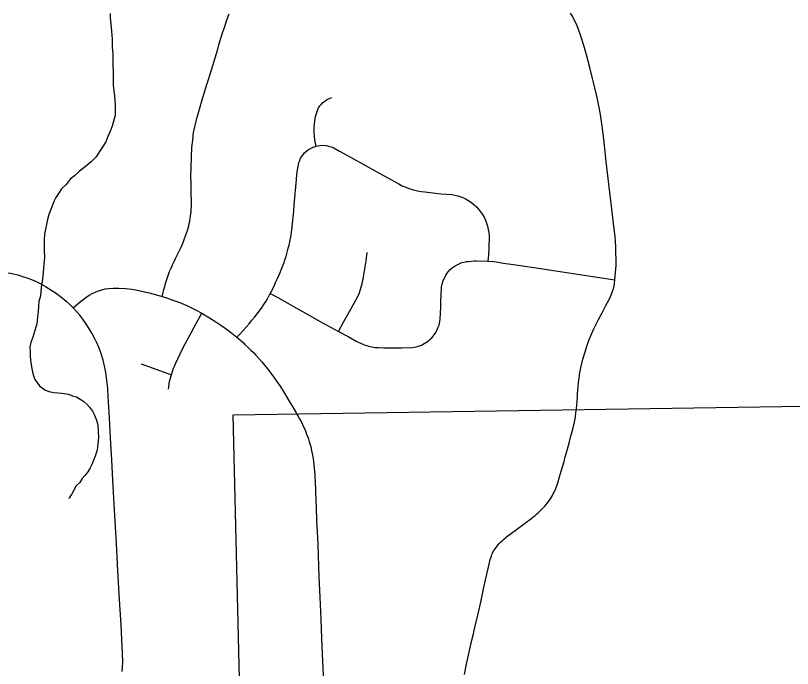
# Model space of a CAD drawing. Extents: x -59 to 82, y -3 to 49.
# Drawn here: x -13.364 to -12.781, y 32.759 to 33.25 of the extents above; entities that cross this region are included whole.
import ezdxf

# ---------------------------------------------------------------- set-up
doc = ezdxf.new("R2010")
doc.units = 0
for name, color, linetype in [('GM_X_City_Street', 7, 'Continuous'), ('GM_X_Corporation', 7, 'Continuous'), ('GM_X_County_Road', 7, 'Continuous'), ('GM_X_Minor_River', 7, 'Continuous')]:
    doc.layers.add(name, color=color, linetype=linetype)

msp = doc.modelspace()

# ---------------------------------------------------------------- linework, layer by layer
at = {"layer": 'GM_X_City_Street'}
msp.add_line((-13.26987, 32.98793), (-13.24722, 32.97979), dxfattribs=at)
for points in [[(-13.25426, 33.03866), (-13.25289, 33.04388), (-13.25225, 33.04614), (-13.25157, 33.0484), (-13.25086, 33.05064), (-13.25011, 33.05287), (-13.24933, 33.05509), (-13.24851, 33.0573), (-13.24745, 33.05981), (-13.24635, 33.06232), (-13.24522, 33.0648), (-13.24404, 33.06726), (-13.24281, 33.06971), (-13.24155, 33.07213), (-13.24062, 33.07408), (-13.23973, 33.07605), (-13.23887, 33.07803), (-13.23805, 33.08003), (-13.23726, 33.08205), (-13.23652, 33.08408), (-13.23581, 33.08612), (-13.23513, 33.08818), (-13.23465, 33.08994), (-13.23422, 33.09172), (-13.23382, 33.09351), (-13.23346, 33.09531), (-13.23314, 33.09711), (-13.23286, 33.09892), (-13.23262, 33.10074), (-13.23243, 33.10256), (-13.23227, 33.10438), (-13.23215, 33.10621), (-13.23226, 33.12044), (-13.23239, 33.124), (-13.23248, 33.12816), (-13.23184, 33.15049), (-13.23119, 33.15615), (-13.2305, 33.1618), (-13.2301, 33.16394), (-13.22966, 33.16607), (-13.22919, 33.1682), (-13.22868, 33.17032), (-13.22812, 33.17243), (-13.22559, 33.18116), (-13.22424, 33.18569), (-13.2205, 33.19791), (-13.21927, 33.20174), (-13.21799, 33.20556), (-13.21236, 33.22437), (-13.21144, 33.22765), (-13.21049, 33.23093), (-13.20949, 33.23418), (-13.20847, 33.23743), (-13.20741, 33.24068), (-13.20631, 33.2439), (-13.20573, 33.2457), (-13.20511, 33.24748), (-13.20445, 33.24925), (-13.20375, 33.251)], [(-13.13839, 33.15162), (-13.13935, 33.15634), (-13.13974, 33.15898), (-13.13994, 33.16163), (-13.13984, 33.16608), (-13.13943, 33.17023), (-13.13888, 33.17387), (-13.13827, 33.17612), (-13.13752, 33.17833), (-13.13663, 33.18048), (-13.13564, 33.18186), (-13.13453, 33.18314), (-13.13331, 33.18431), (-13.13197, 33.18536), (-13.13054, 33.18628), (-13.12903, 33.18705), (-13.12665, 33.18811)], [(-13.19795, 33.00805), (-13.19562, 33.01052), (-13.19332, 33.01303), (-13.19106, 33.01556), (-13.18884, 33.01813), (-13.18666, 33.02074), (-13.18451, 33.02337), (-13.18196, 33.0266), (-13.17953, 33.02992), (-13.17722, 33.03333), (-13.17611, 33.03507), (-13.17505, 33.03682), (-13.17287, 33.04092), (-13.17109, 33.04444), (-13.16983, 33.04701), (-13.1686, 33.04959), (-13.16741, 33.0522), (-13.16544, 33.05666), (-13.16466, 33.05852), (-13.16391, 33.06039), (-13.1632, 33.06228), (-13.16253, 33.06417), (-13.16189, 33.06608), (-13.16129, 33.06801), (-13.16073, 33.06994), (-13.1602, 33.07189), (-13.1597, 33.07384), (-13.15919, 33.07567), (-13.15872, 33.07751), (-13.15829, 33.07936), (-13.1579, 33.08123), (-13.15755, 33.08309), (-13.15724, 33.08497), (-13.15698, 33.08685), (-13.15675, 33.08873), (-13.15621, 33.09342), (-13.15572, 33.09811), (-13.15529, 33.10281), (-13.15491, 33.10751), (-13.15316, 33.12649), (-13.15287, 33.13017), (-13.15239, 33.13383), (-13.15173, 33.13747), (-13.15133, 33.13928), (-13.15078, 33.14088), (-13.15007, 33.14243), (-13.14921, 33.1439), (-13.1482, 33.14528), (-13.14707, 33.14656), (-13.14514, 33.14824), (-13.14374, 33.14924), (-13.14224, 33.15012), (-13.14066, 33.15086), (-13.13839, 33.15162)], [(-13.13839, 33.15162), (-13.13561, 33.15211), (-13.13331, 33.15221), (-13.13101, 33.15196), (-13.12904, 33.15157), (-13.12712, 33.15099), (-13.12526, 33.15024), (-13.12095, 33.14789), (-13.11752, 33.146), (-13.11035, 33.14213), (-13.10297, 33.13794), (-13.09066, 33.1311), (-13.07638, 33.12316), (-13.07367, 33.12183), (-13.07091, 33.12063), (-13.06808, 33.1196), (-13.06519, 33.11871), (-13.06226, 33.11799), (-13.05961, 33.11754), (-13.05675, 33.11717), (-13.05271, 33.11668), (-13.04866, 33.11624), (-13.04461, 33.11583), (-13.04056, 33.11546), (-13.0365, 33.11514), (-13.03423, 33.11478), (-13.03199, 33.11425), (-13.0298, 33.11354), (-13.02767, 33.11268), (-13.02561, 33.11166), (-13.02363, 33.11048), (-13.02164, 33.1091), (-13.01975, 33.10758), (-13.01798, 33.10593), (-13.01633, 33.10416), (-13.01481, 33.10228), (-13.01343, 33.10029), (-13.01222, 33.09818), (-13.0112, 33.09598), (-13.01033, 33.09371), (-13.00962, 33.09139), (-13.00907, 33.08902), (-13.00869, 33.08663), (-13.00847, 33.08421), (-13.00867, 33.07516), (-13.00899, 33.06995), (-13.0092, 33.06735), (-13.00929, 33.06523)], [(-13.12174, 33.01241), (-13.11772, 33.01971), (-13.11244, 33.02908), (-13.10693, 33.03916), (-13.10582, 33.04146), (-13.10528, 33.04313), (-13.10478, 33.04481), (-13.10431, 33.0465), (-13.10389, 33.04821), (-13.10349, 33.04992), (-13.10314, 33.05164), (-13.10282, 33.05336), (-13.10082, 33.06535), (-13.09998, 33.07177)], [(-13.17287, 33.04092), (-13.16684, 33.03758), (-13.15658, 33.0319), (-13.14474, 33.02517), (-13.13543, 33.01987), (-13.12174, 33.01241), (-13.11447, 33.00841), (-13.10839, 33.00513), (-13.10515, 33.00346), (-13.10397, 33.00295), (-13.10279, 33.00249), (-13.10158, 33.00207), (-13.10036, 33.00169), (-13.09914, 33.00134), (-13.0979, 33.00105), (-13.09665, 33.00078), (-13.09539, 33.00057), (-13.09413, 33.00039), (-13.09286, 33.00026), (-13.09159, 33.00018), (-13.0876, 33.00003), (-13.07402, 33.00014), (-13.0658, 33.00033), (-13.06338, 33.00072), (-13.0615, 33.00133), (-13.05938, 33.00212), (-13.05715, 33.00319), (-13.05597, 33.00395), (-13.05394, 33.00539), (-13.05301, 33.00626), (-13.05155, 33.00763), (-13.05039, 33.00879), (-13.04962, 33.00981), (-13.04855, 33.01148), (-13.04744, 33.01374), (-13.0467, 33.01542), (-13.04609, 33.01715), (-13.04546, 33.01982), (-13.04522, 33.02164), (-13.04498, 33.02609), (-13.04478, 33.03055), (-13.04464, 33.035), (-13.04454, 33.03946), (-13.0442, 33.04588), (-13.04378, 33.04782), (-13.04287, 33.05065), (-13.04208, 33.05247), (-13.04064, 33.05507), (-13.0401, 33.0559), (-13.03892, 33.05742), (-13.03764, 33.05877), (-13.03625, 33.06001), (-13.03399, 33.06164), (-13.03155, 33.06299), (-13.02896, 33.06403), (-13.02709, 33.06449), (-13.02532, 33.06479), (-13.02346, 33.06498), (-13.0216, 33.06515), (-13.01973, 33.06528), (-13.01786, 33.06536), (-13.00929, 33.06523), (-13.00477, 33.06479), (-12.99764, 33.06375), (-12.98674, 33.06213), (-12.96986, 33.05953), (-12.95508, 33.0573), (-12.94206, 33.05527), (-12.92231, 33.05226), (-12.91387, 33.05103)], [(-13.24945, 32.96902), (-13.24851, 32.97472), (-13.24812, 32.97641), (-13.2477, 32.9781), (-13.24722, 32.97979), (-13.2467, 32.98143), (-13.24615, 32.98308), (-13.24555, 32.98471), (-13.24491, 32.98633), (-13.24422, 32.98793), (-13.24245, 32.9917), (-13.24063, 32.99546), (-13.23879, 32.99921), (-13.2369, 33.00293), (-13.23386, 33.00848), (-13.22846, 33.01875), (-13.22421, 33.02597)]]:
    msp.add_lwpolyline(points, dxfattribs=at)
at = {"layer": 'GM_X_Corporation'}
for points in [[(-8.27858, 35.34818), (-15.07858, 35.34818), (-15.07858, 31.99778), (-14.87561, 32.00296), (-14.0925, 32.03375), (-13.59611, 32.05147), (-13.53526, 32.05391), (-13.47457, 32.07428), (-13.3549, 32.12151), (-13.20616, 32.17855), (-13.3241, 32.24616), (-13.185, 32.29141), (-13.20067, 32.94977), (-12.62372, 32.95853)], [(-12.73395, 31.43938), (-13.02009, 31.4299), (-13.03296, 31.63451), (-13.58864, 31.61196), (-13.59611, 32.05147), (-13.53526, 32.05391), (-13.47457, 32.07428), (-13.3549, 32.12151), (-13.20616, 32.17855), (-13.3241, 32.24616), (-13.185, 32.29141), (-13.20067, 32.94977), (-12.62372, 32.95853)]]:
    msp.add_lwpolyline(points, dxfattribs=at)
at = {"layer": 'GM_X_County_Road'}
msp.add_line((-12.94099, 32.9759), (-12.94084, 32.97693), dxfattribs=at)
for points in [[(-12.91387, 33.05103), (-12.91337, 33.05656), (-12.91308, 33.06176), (-12.91326, 33.07598), (-12.91353, 33.07978), (-12.91385, 33.08358), (-12.91462, 33.09117), (-12.91612, 33.10448), (-12.91845, 33.12312), (-12.92056, 33.14), (-12.92186, 33.15206), (-12.92287, 33.16105), (-12.92381, 33.16835), (-12.92484, 33.17523), (-12.92579, 33.18063), (-12.92734, 33.18808), (-12.92902, 33.19549), (-12.93066, 33.20239), (-12.93277, 33.21065), (-12.93523, 33.2201), (-12.93727, 33.22715), (-12.93947, 33.23416), (-12.94155, 33.23988), (-12.94314, 33.2437), (-12.94448, 33.24657), (-12.94582, 33.24916), (-12.94738, 33.25151)], [(-13.38432, 33.05858), (-13.37188, 33.05674), (-13.36819, 33.05607), (-13.36271, 33.05478), (-13.3591, 33.05374), (-13.35667, 33.05299), (-13.35238, 33.05133), (-13.34881, 33.04977), (-13.34531, 33.04806), (-13.3419, 33.0462), (-13.33693, 33.04317), (-13.33372, 33.04098), (-13.33061, 33.03867), (-13.32619, 33.03505), (-13.32347, 33.03258), (-13.32102, 33.03014)], [(-12.94084, 32.97693), (-12.94041, 32.98002), (-12.93948, 32.98511), (-12.93791, 32.9914), (-12.93607, 32.99783), (-12.93471, 33.00205), (-12.9332, 33.0062), (-12.93153, 33.0103), (-12.9297, 33.01434), (-12.92615, 33.02129), (-12.92356, 33.02625), (-12.92097, 33.03122), (-12.91777, 33.03736), (-12.91665, 33.03978), (-12.9157, 33.04227), (-12.91476, 33.0454), (-12.91424, 33.048), (-12.91387, 33.05103)], [(-13.32102, 33.03014), (-13.31549, 33.03475), (-13.31151, 33.0379), (-13.30887, 33.03956), (-13.30664, 33.04081), (-13.30433, 33.04189), (-13.30195, 33.04283), (-13.29952, 33.04361), (-13.29705, 33.04423), (-13.29412, 33.04465), (-13.29075, 33.04486), (-13.28663, 33.04493), (-13.2818, 33.04455), (-13.27694, 33.04399), (-13.27281, 33.04334), (-13.26946, 33.04271), (-13.26387, 33.04137), (-13.25832, 33.03987), (-13.25426, 33.03866), (-13.25009, 33.03732), (-13.24528, 33.03569), (-13.24089, 33.03396), (-13.23548, 33.03176), (-13.22907, 33.02863), (-13.22421, 33.02597), (-13.21855, 33.02249), (-13.21382, 33.01959), (-13.21012, 33.01713), (-13.20671, 33.01473), (-13.20307, 33.01207), (-13.19795, 33.00805), (-13.19501, 33.00552), (-13.19306, 33.00376), (-13.19195, 33.00263), (-13.18926, 33.00014), (-13.1874, 32.99829), (-13.18558, 32.9964), (-13.18379, 32.99447), (-13.18156, 32.99199), (-13.17936, 32.98947), (-13.1772, 32.98693), (-13.17507, 32.98435), (-13.17108, 32.97894), (-13.16747, 32.97386), (-13.16559, 32.97109)], [(-13.2842, 32.75692), (-13.28392, 32.76016), (-13.28374, 32.76368), (-13.28387, 32.7708), (-13.28411, 32.7757), (-13.28507, 32.7915), (-13.28623, 32.81093), (-13.28743, 32.83257), (-13.28856, 32.853), (-13.2894, 32.86972), (-13.29089, 32.89586), (-13.29201, 32.9156), (-13.29291, 32.93238), (-13.29371, 32.94736), (-13.29464, 32.96355), (-13.29506, 32.96957), (-13.29567, 32.97558), (-13.29645, 32.98156), (-13.29718, 32.98528), (-13.29854, 32.99081), (-13.30024, 32.99623), (-13.30155, 32.99979), (-13.30301, 33.00329), (-13.30489, 33.00717), (-13.30694, 33.01097), (-13.30915, 33.01468), (-13.31151, 33.01829), (-13.31382, 33.02156), (-13.31603, 33.02448), (-13.31839, 33.02729), (-13.32102, 33.03014)], [(-12.94648, 32.93541), (-12.94552, 32.93895), (-12.94472, 32.94216), (-12.94408, 32.94538), (-12.94363, 32.94827), (-12.94323, 32.95118), (-12.94286, 32.95409), (-12.94252, 32.95701), (-12.94221, 32.95993), (-12.94211, 32.96271), (-12.94196, 32.96548), (-12.94176, 32.96826), (-12.94153, 32.97103), (-12.94099, 32.9759)], [(-13.16559, 32.97109), (-13.16276, 32.96661), (-13.15937, 32.96112), (-13.1559, 32.95539), (-13.15335, 32.95119), (-13.15213, 32.94901), (-13.15094, 32.94679), (-13.14979, 32.94456), (-13.14867, 32.94231), (-13.14784, 32.94056), (-13.14703, 32.93879), (-13.14628, 32.937), (-13.14556, 32.9352), (-13.14487, 32.93338), (-13.14423, 32.93155), (-13.14363, 32.9297), (-13.14306, 32.92784), (-13.14254, 32.92597), (-13.14206, 32.92408), (-13.14158, 32.92169), (-13.14116, 32.91929), (-13.14076, 32.91687), (-13.14042, 32.91446), (-13.14012, 32.91203), (-13.13986, 32.9096), (-13.13965, 32.90717), (-13.13947, 32.90473), (-13.13935, 32.90229), (-13.13926, 32.89985), (-13.13896, 32.89247), (-13.13866, 32.88509), (-13.13847, 32.87992), (-13.13812, 32.87031), (-13.13767, 32.86195), (-13.13722, 32.85191), (-13.13633, 32.82788), (-13.13569, 32.81276), (-13.13499, 32.79606), (-13.13441, 32.78163), (-13.13371, 32.76452), (-13.13297, 32.74843)], [(-13.0205, 32.78414), (-13.01914, 32.78985), (-13.01703, 32.79904), (-13.01473, 32.80897), (-13.01255, 32.81903), (-13.01123, 32.8258), (-13.00926, 32.83424), (-13.00754, 32.84107), (-13.00719, 32.84228), (-13.00678, 32.84348), (-13.00634, 32.84467), (-13.00585, 32.84583), (-13.00531, 32.84697), (-13.00464, 32.84802), (-13.00394, 32.84905), (-13.00321, 32.85005), (-13.00243, 32.85104), (-13.00164, 32.852), (-13.00081, 32.85293), (-12.99987, 32.85393), (-12.99816, 32.85557), (-12.99722, 32.85639), (-12.99626, 32.85719), (-12.99527, 32.85795), (-12.98791, 32.86352), (-12.98119, 32.86862), (-12.97974, 32.86959), (-12.9783, 32.8706), (-12.97689, 32.87165), (-12.9755, 32.87272), (-12.97414, 32.87383), (-12.97281, 32.87497), (-12.97151, 32.87614), (-12.97024, 32.87735), (-12.96899, 32.87859), (-12.96776, 32.87986), (-12.96659, 32.88114), (-12.96544, 32.88246), (-12.96431, 32.88381), (-12.96323, 32.88518), (-12.96242, 32.88644), (-12.96165, 32.88771), (-12.96091, 32.88901), (-12.96021, 32.89032), (-12.95954, 32.89165), (-12.95891, 32.893), (-12.95832, 32.89437), (-12.95777, 32.89575), (-12.95726, 32.89715), (-12.95678, 32.89856), (-12.95634, 32.89998), (-12.95594, 32.90141), (-12.95496, 32.90472), (-12.95399, 32.90804), (-12.95305, 32.91136), (-12.95212, 32.91467), (-12.95122, 32.91799), (-12.95033, 32.92132), (-12.94936, 32.92483), (-12.94841, 32.92836), (-12.94744, 32.93188), (-12.94648, 32.93541)], [(-13.027, 32.75464), (-13.02546, 32.76241), (-13.02456, 32.76671), (-13.02141, 32.78033), (-13.0205, 32.78414)]]:
    msp.add_lwpolyline(points, dxfattribs=at)
at = {"layer": 'GM_X_Minor_River'}
for points in [[(-13.29316, 33.25131), (-13.29311, 33.24789), (-13.29267, 33.24334), (-13.29222, 33.23802), (-13.29175, 33.23195), (-13.29167, 33.22624), (-13.29122, 33.22093), (-13.29115, 33.21599), (-13.2911, 33.21181), (-13.29104, 33.20763), (-13.29095, 33.20155), (-13.2909, 33.19737), (-13.29046, 33.1932), (-13.29003, 33.1894), (-13.2896, 33.18561), (-13.28955, 33.18219), (-13.28951, 33.17915), (-13.28948, 33.17687), (-13.28945, 33.17497), (-13.29161, 33.16658), (-13.29345, 33.162), (-13.29492, 33.15894), (-13.29638, 33.15474), (-13.29862, 33.15129), (-13.30122, 33.14746), (-13.30383, 33.14363), (-13.30757, 33.13978), (-13.31207, 33.13593), (-13.3162, 33.13284), (-13.31995, 33.12937), (-13.32334, 33.12667), (-13.32632, 33.12284), (-13.32969, 33.11937), (-13.33192, 33.11593), (-13.33416, 33.11286), (-13.33526, 33.11057), (-13.33636, 33.10789), (-13.33783, 33.10407), (-13.3393, 33.10026), (-13.34038, 33.09644), (-13.34109, 33.09263), (-13.3418, 33.0892), (-13.34251, 33.08539), (-13.34283, 33.08121), (-13.34278, 33.07779), (-13.34272, 33.07323), (-13.34265, 33.06791), (-13.34295, 33.06259), (-13.34363, 33.05688), (-13.34394, 33.05156), (-13.345, 33.04546), (-13.34567, 33.03899), (-13.34675, 33.0348), (-13.34708, 33.03137), (-13.3474, 33.02719), (-13.34772, 33.023), (-13.34841, 33.01806), (-13.34987, 33.0131), (-13.35132, 33.00814), (-13.35278, 33.00394), (-13.35349, 33.00051), (-13.35344, 32.99709), (-13.3534, 32.99405), (-13.35297, 32.99064), (-13.35255, 32.98722), (-13.35213, 32.98457), (-13.35132, 32.98078), (-13.35052, 32.97813), (-13.34974, 32.97624), (-13.34625, 32.97134), (-13.34241, 32.96834), (-13.33936, 32.96724), (-13.33555, 32.96652), (-13.33251, 32.96618), (-13.32947, 32.96584), (-13.32453, 32.96514), (-13.32147, 32.96404), (-13.31843, 32.96331), (-13.31574, 32.96145), (-13.31306, 32.95958), (-13.31076, 32.9577), (-13.30883, 32.95545)], [(-13.30883, 32.95545), (-13.30651, 32.95244), (-13.30494, 32.94942), (-13.30337, 32.94563), (-13.30257, 32.94222), (-13.30212, 32.93729), (-13.30206, 32.93273), (-13.30237, 32.92817), (-13.30307, 32.92321), (-13.30452, 32.91864), (-13.30562, 32.91558), (-13.30672, 32.91291), (-13.3082, 32.90985), (-13.31005, 32.90679), (-13.3123, 32.9041), (-13.31416, 32.9018), (-13.31602, 32.89874), (-13.31864, 32.89642), (-13.32087, 32.8926), (-13.32235, 32.88992), (-13.32346, 32.888), (-13.32345, 32.88724), (-13.32459, 32.88685)]]:
    msp.add_lwpolyline(points, dxfattribs=at)

doc.saveas('drawing.dxf')
